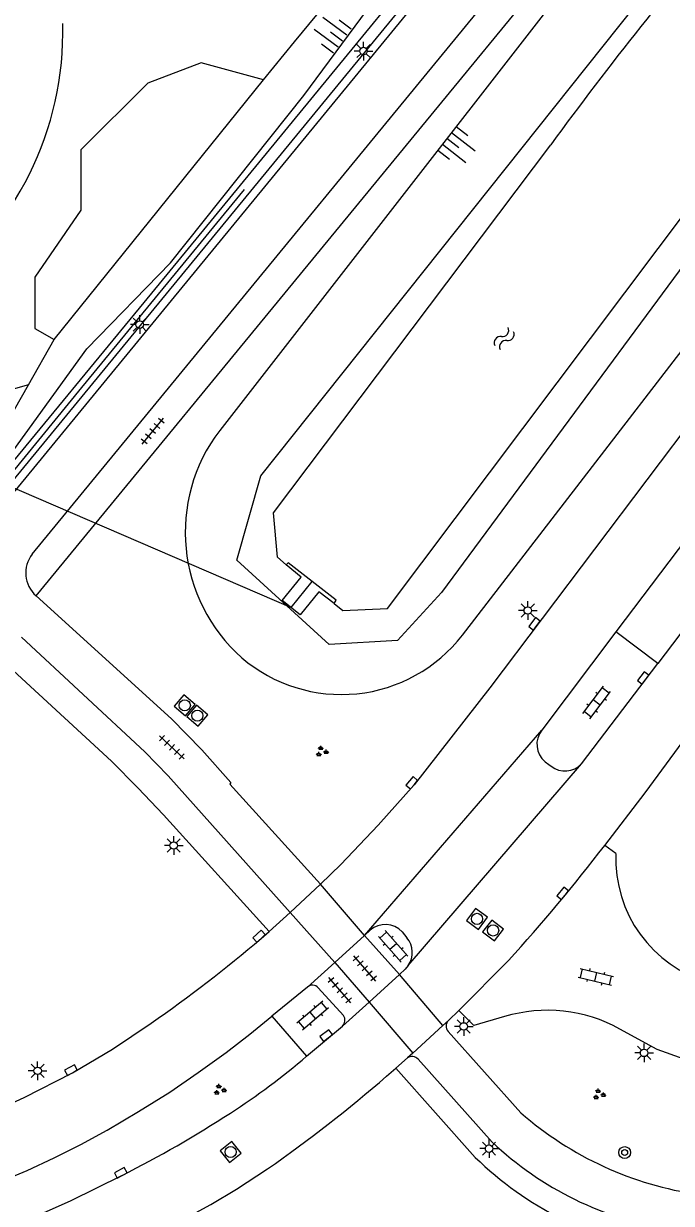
# Model space of a CAD drawing. Extents: x 125000 to 129004, y 397500 to 399008.
# Drawn here: x 127283.7 to 127327.2, y 398533.5 to 398612.6 of the extents above; entities that cross this region are included whole.
import ezdxf

# ---------------------------------------------------------------- set-up
doc = ezdxf.new("R2010")
doc.units = 0
for name, color, linetype in [('gg-afsc-erfafscheiding', 7, 'Continuous'), ('gg-knt-BGT kruinlijn', 7, 'Continuous'), ('gg-knt-bovenkant onderkant talud', 7, 'Continuous'), ('gg-knt-verharding', 7, 'Continuous'), ('gg-kntw-beschoeiing', 7, 'Continuous'), ('gg-kntw-bovenkant insteek waterloop', 7, 'Continuous'), ('gg-kwrk-duiker nz buis', 7, 'Continuous'), ('gg-kwrk-uitstroombak niveau min 01', 7, 'Continuous'), ('gt-grn-groengrens', 7, 'Continuous'), ('gt-grn-weggrens', 7, 'Continuous'), ('gt-grn-weglijn', 7, 'Continuous'), ('gt-symb-boom', 7, 'Continuous'), ('gt-symb-groenvak', 7, 'Continuous'), ('gt-symb-klinker verharding', 7, 'Continuous'), ('gt-symb-kolk', 7, 'Continuous'), ('gt-symb-lichtmast', 7, 'Continuous'), ('gt-symb-rioolschacht', 7, 'Continuous'), ('gt-symb-talud symbool', 7, 'Continuous'), ('gt-symb-tegel verharding', 7, 'Continuous'), ('gt-symb-watersymbool', 7, 'Continuous')]:
    doc.layers.add(name, color=color, linetype=linetype)

# ---------------------------------------------------------------- blocks, each defined once
blk = doc.blocks.new('gt0-LMAST')
at = {"layer": 'gt-symb-lichtmast'}
for p, q in [((-0.182, 0.173), (-0.447, 0.438)), ((-0.005, 0.246), (-0.005, 0.621)), ((0.172, 0.173), (0.437, 0.438)), ((-0.255, -0.004), (-0.63, -0.004)), ((-0.182, -0.181), (-0.447, -0.446)), ((-0.005, -0.254), (-0.005, -0.629)), ((0.437, -0.446), (0.172, -0.181)), ((0.245, -0.004), (0.62, -0.004))]:
    blk.add_line(p, q, dxfattribs=at)
blk.add_circle((-0.005, -0.004), 0.25, dxfattribs=at)
blk = doc.blocks.new('gt0-GRVAK')
at = {"layer": 'gt-symb-groenvak'}
for p, q in [((-0.11, 0.189), (-0.228, 0.24)), ((-0.182, 0.153), (0.088, 0.153)), ((-0.091, 0.211), (-0.156, 0.322)), ((-0.047, 0.214), (-0.047, 0.393)), ((-0.004, 0.211), (0.061, 0.322)), ((0.015, 0.189), (0.133, 0.24)), ((0.262, -0.052), (0.197, 0.059)), ((0.305, -0.049), (0.305, 0.13)), ((0.349, -0.052), (0.414, 0.059)), ((-0.245, -0.228), (-0.363, -0.177)), ((-0.318, -0.264), (-0.047, -0.264)), ((-0.226, -0.206), (-0.291, -0.095)), ((-0.183, -0.203), (-0.183, -0.024)), ((-0.139, -0.206), (-0.074, -0.095)), ((-0.12, -0.228), (-0.002, -0.177)), ((0.243, -0.074), (0.125, -0.023)), ((0.17, -0.11), (0.441, -0.11)), ((0.368, -0.074), (0.486, -0.023))]:
    blk.add_line(p, q, dxfattribs=at)
blk = doc.blocks.new('gt0-BOOM')
at = {"layer": 'gt-symb-boom'}
for radius in [0.4, 0.2]:
    blk.add_circle((0, 0), radius, dxfattribs=at)
blk = doc.blocks.new('gt0-KOLK')
at = {"layer": 'gt-symb-kolk'}
blk.add_lwpolyline([(0, 0), (0.375, 0), (0.375, 0.4), (-0.375, 0.4), (-0.375, 0), (0, 0)], dxfattribs=at)
blk = doc.blocks.new('gt0-RS')
at = {"layer": 'gt-symb-rioolschacht'}
blk.add_lwpolyline([(-0.5, -0.5), (0.5, -0.5), (0.5, 0.5), (-0.5, 0.5)], close=True, dxfattribs=at)
blk.add_circle((0, 0), 0.375, dxfattribs=at)
blk = doc.blocks.new('gt0-KL1')
at = {"layer": 'gt-symb-klinker verharding'}
for p, q in [((-1.15, 0.3), (1.15, 0.3)), ((-1, -0.3), (-1, 0.3)), ((-0.5, 0.3), (-0.5, 0.45)), ((0, -0.3), (0, 0.3)), ((0.5, 0.3), (0.5, 0.45)), ((1, -0.3), (1, 0.3)), ((-1.15, -0.3), (1.15, -0.3)), ((-0.5, -0.45), (-0.5, -0.3)), ((0.5, -0.45), (0.5, -0.3))]:
    blk.add_line(p, q, dxfattribs=at)
blk = doc.blocks.new('gt0-TEG1')
at = {"layer": 'gt-symb-tegel verharding'}
for p, q in [((-1.125, 0), (1.125, 0)), ((-0.9, -0.25), (-0.9, 0.25)), ((-0.45, -0.25), (-0.45, 0.25)), ((0, -0.25), (0, 0.25)), ((0.45, -0.25), (0.45, 0.25)), ((0.9, -0.25), (0.9, 0.25))]:
    blk.add_line(p, q, dxfattribs=at)
blk = doc.blocks.new('gt0-WA')
at = {"layer": 'gt-symb-watersymbool'}
for centre, start, end in [((-0.323, 0.022), 28.07249, 151.92751), ((0.427, 0.422), 208.07248, 331.92751), ((-0.323, -0.428), 28.07249, 151.92751), ((0.427, -0.028), 208.07248, 331.92751)]:
    blk.add_arc(centre, 0.425, start, end, dxfattribs=at)
blk = doc.blocks.new('gt0-TALUD_1')
at = {"layer": 'gt-symb-talud symbool'}
for p, q in [((-1, -1), (-1, 0)), ((-0.5, -2), (-0.5, 0)), ((0, -1), (0, 0)), ((0.5, -2), (0.5, 0)), ((1, -1), (1, 0))]:
    blk.add_line(p, q, dxfattribs=at)

msp = doc.modelspace()

# ---------------------------------------------------------------- linework, layer by layer
at = {"layer": 'gg-afsc-erfafscheiding'}
msp.add_lwpolyline([(127325.083, 398634.172), (127323.07, 398632.002), (127291.782, 398593.917), (127262.741, 398558.679)], dxfattribs=at)
at = {"layer": 'gg-knt-BGT kruinlijn'}
msp.add_line((127313.147, 398571.618), (127331.894, 398595.938), dxfattribs=at)
for points in [[(127367.063, 398662.549), (127361.036, 398657.179), (127337.191, 398635.53), (127330.142, 398628.087), (127296.875, 398585.335)], [(127251.57, 398556.763), (127253.896, 398559.329), (127250.162, 398563.158), (127251.92, 398563.478), (127258.762, 398564.436), (127265.305, 398566.557), (127279.239, 398579.634), (127281.591, 398582.035), (127287.959, 398590.806), (127293.58, 398596.583), (127302.527, 398607.787), (127308.516, 398615.904), (127319.343, 398629.466), (127322.938, 398634.061), (127323.591, 398635.807)]]:
    msp.add_lwpolyline(points, dxfattribs=at)
for centre, radius, start, end in [((127305.784, 398578.52), 11.217, 142.58309, 228.56603), ((127305.035, 398577.916), 10.27, 229.47082, 322.17592)]:
    msp.add_arc(centre, radius, start, end, dxfattribs=at)
at = {"layer": 'gg-knt-bovenkant onderkant talud'}
for p, q in [((127285.786, 398591.44), (127299.821, 398608.828)), ((127284.053, 398588.389), (127285.786, 398591.44))]:
    msp.add_line(p, q, dxfattribs=at)
for points in [[(127299.821, 398608.828), (127301.892, 398611.393), (127306.819, 398617.339), (127314.62, 398627.066), (127320.777, 398634.576), (127321.767, 398636.808), (127322.099, 398638.916), (127321.078, 398642.193), (127318.104, 398643.716), (127308.106, 398645.707), (127303.52, 398647.325), (127300.676, 398649.305), (127296.178, 398652.824), (127291.916, 398656.549), (127288.155, 398660.911), (127284.867, 398665.375), (127282.726, 398669.251), (127281.48, 398673.38), (127280.26, 398678.688), (127279.242, 398684.581), (127279.038, 398690.802), (127279.357, 398696.137), (127280.448, 398701.498)], [(127270.054, 398573.612), (127272.486, 398575.958), (127276.72, 398579.457), (127279.012, 398580.755), (127282.268, 398585.244), (127284.053, 398588.389)]]:
    msp.add_lwpolyline(points, dxfattribs=at)
at = {"layer": 'gg-knt-verharding'}
for p, q in [((127323.45, 398571.843), (127318.472, 398565.264)), ((127326.246, 398569.723), (127323.45, 398571.843)), ((127321.136, 398563.001), (127326.246, 398569.723)), ((127318.693, 398563.142), (127318.957, 398562.946)), ((127318.957, 398562.946), (127319.102, 398562.838)), ((127323.448, 398556.996), (127322.695, 398557.536)), ((127303.633, 398554.933), (127301.61, 398553.042)), ((127301.61, 398553.042), (127300.186, 398551.767)), ((127299.654, 398551.302), (127300.186, 398551.767)), ((127304.594, 398549.686), (127306.595, 398551.497)), ((127306.595, 398551.497), (127306.969, 398551.844)), ((127308.935, 398548.89), (127306.595, 398551.497)), ((127309.108, 398551.738), (127309.273, 398551.534)), ((127309.273, 398551.534), (127309.432, 398551.336)), ((127302.759, 398548.043), (127304.594, 398549.686)), ((127304.594, 398549.686), (127306.897, 398547.025)), ((127316.244, 398549.821), (127312.909, 398546.468)), ((127308.935, 398548.89), (127306.897, 398547.025)), ((127302.759, 398548.043), (127300.379, 398546.084)), ((127305.182, 398546.127), (127303.483, 398547.99)), ((127305.1, 398545.418), (127306.897, 398547.025)), ((127300.379, 398546.084), (127302.701, 398543.401)), ((127312.217, 398545.808), (127311.84, 398545.463)), ((127312.909, 398546.468), (127312.217, 398545.808)), ((127302.701, 398543.401), (127305.1, 398545.418)), ((127311.84, 398545.463), (127309.83, 398543.621)), ((127317.072, 398539.615), (127312.186, 398545.068)), ((127309.83, 398543.621), (127309.468, 398543.29)), ((127308.063, 398542.066), (127308.688, 398542.606)), ((127309.468, 398543.29), (127308.688, 398542.606)), ((127308.688, 398542.606), (127314.011, 398536.63)), ((127315.154, 398537.657), (127310.176, 398543.219))]:
    msp.add_line(p, q, dxfattribs=at)
for points in [[(127284.301, 398577.06), (127323.215, 398624.44), (127325.724, 398627.379), (127328.271, 398630.284), (127330.907, 398633.213), (127333.583, 398636.105), (127336.209, 398638.854), (127338.875, 398641.564), (127341.945, 398644.604), (127345.056, 398647.603)], [(127284.561, 398574.262), (127324.763, 398623.164), (127327.248, 398626.099), (127329.782, 398628.993), (127332.509, 398631.997), (127335.278, 398634.964), (127340.478, 398640.351), (127345.91, 398645.71)], [(127276.587, 398573.332), (127320.928, 398627.287), (127325.615, 398632.697), (127326.277, 398633.429)], [(127322.695, 398557.536), (127325.418, 398561.058), (127327.947, 398564.527), (127339.403, 398579.719), (127348.767, 398592.038), (127351.111, 398594.967), (127353.348, 398597.681), (127355.997, 398600.804), (127358.709, 398603.873), (127363.594, 398609.204), (127368.599, 398614.422)], [(127352.608, 398609.026), (127347.585, 398603.124), (127342.659, 398597.141), (127341.268, 398595.39), (127323.45, 398571.843)], [(127351.807, 398602.823), (127348.573, 398598.999), (127345.475, 398595.064), (127326.246, 398569.723)], [(127339.407, 398600.298), (127336.057, 398595.965), (127314.993, 398568.084), (127309.907, 398561.604), (127307.496, 398558.888), (127305.002, 398556.248), (127303.633, 398554.933)], [(127284.561, 398574.262), (127293.648, 398566.01), (127295.688, 398563.929), (127297.628, 398561.754), (127297.546, 398561.636), (127303.633, 398554.933)], [(127081.79, 398573.059), (127234.925, 398535.541), (127237.084, 398535.057), (127239.257, 398534.644), (127242.119, 398534.188), (127244.996, 398533.841), (127248.628, 398533.561), (127252.27, 398533.448), (127255.873, 398533.552), (127259.466, 398533.84), (127263.169, 398534.306), (127266.847, 398534.943), (127270.275, 398535.707), (127273.658, 398536.648), (127277.094, 398537.811), (127280.467, 398539.148), (127283.772, 398540.645), (127286.998, 398542.305), (127289.69, 398543.888), (127292.285, 398545.626)], [(127283.577, 398571.479), (127291.85, 398563.808), (127293.422, 398562.207), (127301.61, 398553.042)], [(127268.14, 398554.261), (127281.579, 398570.579), (127289.624, 398563.169), (127291.391, 398561.394), (127293.116, 398559.577), (127300.186, 398551.767)], [(127309.525, 398549.491), (127309.303, 398549.232), (127308.935, 398548.89)], [(127280.07, 398534.137), (127283.965, 398535.753), (127285.78, 398536.596), (127287.566, 398537.495), (127289.321, 398538.452), (127291.441, 398539.698), (127293.522, 398541.008), (127295.439, 398542.309), (127297.316, 398543.667), (127298.897, 398544.879), (127300.379, 398546.084)], [(127315.975, 398546.059), (127313.916, 398545.475), (127312.909, 398546.468)], [(127328.015, 398543.204), (127326.218, 398543.858), (127323.719, 398545.225)], [(127279.912, 398525.997), (127281.801, 398526.677), (127283.671, 398527.408), (127287.358, 398528.952), (127290.954, 398530.659), (127294.519, 398532.518), (127296.271, 398533.477), (127297.994, 398534.488), (127300.091, 398535.861)], [(127290.328, 398535.417), (127286.838, 398533.686), (127283.275, 398532.112), (127279.694, 398530.718), (127276.049, 398529.501), (127272.411, 398528.504), (127268.728, 398527.69)]]:
    msp.add_lwpolyline(points, dxfattribs=at)
for centre, radius, start, end in [((127285.935, 398575.801), 2.063, 142.38624, 228.23152), ((127319.689, 398564.318), 1.541, 142.15155, 229.73995), ((127320.03, 398564.033), 1.513, 232.16779, 316.99573), ((127227.192, 398630.837), 120.391, 317.70511, 322.49263), ((127332.017, 398556.615), 8.578, 177.45161, 254.39633), ((127307.985, 398550.704), 1.527, 42.62206, 131.70389), ((127236.498, 398625.674), 97.569, 304.87327, 310.33752), ((127308.263, 398550.352), 1.528, 325.68709, 40.08419), ((127303.094, 398547.653), 0.514, 40.93243, 130.69389), ((127304.724, 398545.821), 0.551, 313.04369, 33.76174), ((127312.584, 398545.422), 0.533, 133.57834, 221.62401), ((127318.868, 398536.548), 9.941, 60.78995, 106.91635), ((127271.815, 398579.562), 47.556, 302.83112, 310.50159), ((127309.779, 398542.823), 0.561, 44.93625, 123.61052), ((127243.855, 398616.335), 98.177, 304.94625, 310.8445), ((127254.659, 398605.786), 78.892, 296.87951, 302.97455), ((127332.274, 398557.027), 23.114, 228.87622, 261.86739), ((127330.507, 398553.86), 22.321, 226.54293, 261.20557), ((127330.275, 398553.37), 23.34, 225.82674, 260.71724)]:
    msp.add_arc(centre, radius, start, end, dxfattribs=at)
at = {"layer": 'gg-kntw-beschoeiing'}
for points in [[(127304.546, 398573.735), (127305.144, 398573.276), (127308.132, 398573.4), (127328.581, 398600.604), (127333.188, 398606.5), (127337.917, 398612.298)], [(127301.334, 398576.329), (127300.756, 398576.856), (127300.489, 398579.816), (127319.071, 398604.488)]]:
    msp.add_lwpolyline(points, dxfattribs=at)
msp.add_arc((127555.996, 398430.051), 294.214, 139.75162, 143.63744, dxfattribs=at)
at = {"layer": 'gg-kntw-bovenkant insteek waterloop'}
msp.add_arc((127265.163, 398612.001), 21.192, 305.23119, 1.63615, dxfattribs=at)
at = {"layer": 'gg-kwrk-duiker nz buis'}
msp.add_lwpolyline([(127270.437, 398587.54), (127272.166, 398586.187), (127301.669, 398573.469), (127303.076, 398575.222)], dxfattribs=at)
at = {"layer": 'gg-kwrk-uitstroombak niveau min 01'}
for points in [[(127304.546, 398573.735), (127303.523, 398574.525), (127302.262, 398572.996), (127301.075, 398573.942), (127302.329, 398575.5), (127301.334, 398576.329)], [(127304.546, 398573.735), (127304.685, 398573.963), (127301.467, 398576.48), (127301.334, 398576.329)]]:
    msp.add_lwpolyline(points, dxfattribs=at)
at = {"layer": 'gt-grn-groengrens'}
for points in [[(127480.665, 398698.478), (127464.232, 398694.435), (127449.145, 398689.314), (127436.214, 398683.923), (127423.283, 398677.724), (127408.467, 398669.638), (127392.842, 398659.396), (127380.988, 398650.771), (127370.482, 398642.954), (127358.628, 398632.442), (127344.62, 398617.888), (127335.46, 398606.567), (127311.754, 398574.493), (127308.79, 398571.258), (127304.211, 398570.989), (127298.014, 398576.649), (127299.631, 398582.309), (127335.73, 398627.591), (127355.935, 398648.614), (127392.842, 398676.107), (127409.005, 398686.08), (127435.676, 398698.748)], [(127233.989, 398543.925), (127238.593, 398544.207), (127243.447, 398545.166), (127250.074, 398547.522), (127253.137, 398549.359), (127259.279, 398553.684), (127262.782, 398557.096), (127283.226, 398582.225), (127316.434, 398622.661), (127325.598, 398633.608), (127325.083, 398634.172)], [(127299.821, 398608.828), (127295.634, 398609.97), (127292.048, 398608.625), (127287.565, 398604.141), (127287.565, 398600.105), (127284.479, 398595.621), (127284.479, 398592.182), (127285.786, 398591.44)], [(127284.053, 398588.389), (127278.311, 398586.772), (127272.636, 398586.772)]]:
    msp.add_lwpolyline(points, dxfattribs=at)
at = {"layer": 'gt-grn-weggrens'}
for p, q in [((127306.595, 398551.497), (127318.472, 398565.264)), ((127309.525, 398549.491), (127321.136, 398563.001)), ((127306.595, 398551.497), (127303.633, 398554.933)), ((127304.594, 398549.686), (127301.61, 398553.042)), ((127311.84, 398545.463), (127308.935, 398548.89)), ((127306.897, 398547.025), (127309.83, 398543.621))]:
    msp.add_line(p, q, dxfattribs=at)
at = {"layer": 'gt-grn-weglijn'}
msp.add_lwpolyline([(127298.514, 398601.496), (127287.602, 398588.213), (127271.789, 398568.885), (127262.16, 398557.183), (127259.033, 398554.073), (127255.606, 398551.491)], dxfattribs=at)

# ---------------------------------------------------------------- block references
at = {"layer": 'gt-symb-boom'}
msp.add_blockref('gt0-BOOM', (127324.033, 398536.955), dxfattribs=at)
at = {"layer": 'gt-symb-groenvak'}
for p in [(127303.709, 398563.821), (127296.875, 398541.155), (127322.302, 398540.844)]:
    msp.add_blockref('gt0-GRVAK', p, dxfattribs=at)
at = {"layer": 'gt-symb-klinker verharding'}
for p, rotation in [((127322.158, 398567.118), 52.88931702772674), ((127308.507, 398550.772), -48.08093588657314), ((127322.105, 398548.727), -13.716469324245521), ((127303.108, 398546.132), -139.54161829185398)]:
    msp.add_blockref('gt0-KL1', p, dxfattribs=dict(at, rotation=rotation))
at = {"layer": 'gt-symb-kolk'}
for p, rotation in [((127318.147, 398572.263), 52.96961039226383), ((127325.427, 398568.635), 52.92387968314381), ((127309.907, 398561.604), 50.1504285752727), ((127320.038, 398554.196), 52.06473675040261), ((127299.655, 398551.303), 42.2043376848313), ((127304.14, 398544.63), 37.523171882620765), ((127286.998, 398542.305), 29.20484033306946), ((127290.328, 398535.417), 27.43581850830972)]:
    msp.add_blockref('gt0-KOLK', p, dxfattribs=dict(at, rotation=rotation))
at = {"layer": 'gt-symb-lichtmast'}
for p in [(127306.527, 398610.771), (127291.517, 398592.439), (127317.538, 398573.283), (127293.795, 398557.534), (127313.242, 398545.408), (127325.339, 398543.633), (127284.673, 398542.436), (127314.944, 398537.218)]:
    msp.add_blockref('gt0-LMAST', p, dxfattribs=at)
at = {"layer": 'gt-symb-rioolschacht'}
for p, rotation in [((127294.536, 398566.921), 49.46084825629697), ((127295.38, 398566.232), 50.11369966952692), ((127314.133, 398552.609), 53.74924417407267), ((127315.211, 398551.834), 52.476828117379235), ((127297.608, 398536.991), 38.74927691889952)]:
    msp.add_blockref('gt0-RS', p, dxfattribs=dict(at, rotation=rotation))
at = {"layer": 'gt-symb-talud symbool'}
for p, xscale, yscale, rotation in [((127305.107, 398611.456), 1.0004304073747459, 1.0004304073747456, -126.42317830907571), ((127312.117, 398604.899), 0.9997584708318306, 0.9997584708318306, 52.10993718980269)]:
    msp.add_blockref('gt0-TALUD_1', p, dxfattribs=dict(at, xscale=xscale, yscale=yscale, rotation=rotation))
at = {"layer": 'gt-symb-tegel verharding'}
for p, rotation in [((127292.383, 398585.292), 50.5613752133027), ((127293.673, 398564.107), -42.732045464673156), ((127306.609, 398549.292), 131.14819511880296), ((127304.932, 398547.828), 131.14819511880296)]:
    msp.add_blockref('gt0-TEG1', p, dxfattribs=dict(at, rotation=rotation))
at = {"layer": 'gt-symb-watersymbool', "rotation": 52.92387968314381}
msp.add_blockref('gt0-WA', (127315.913, 398591.458), dxfattribs=at)

doc.saveas('drawing.dxf')
